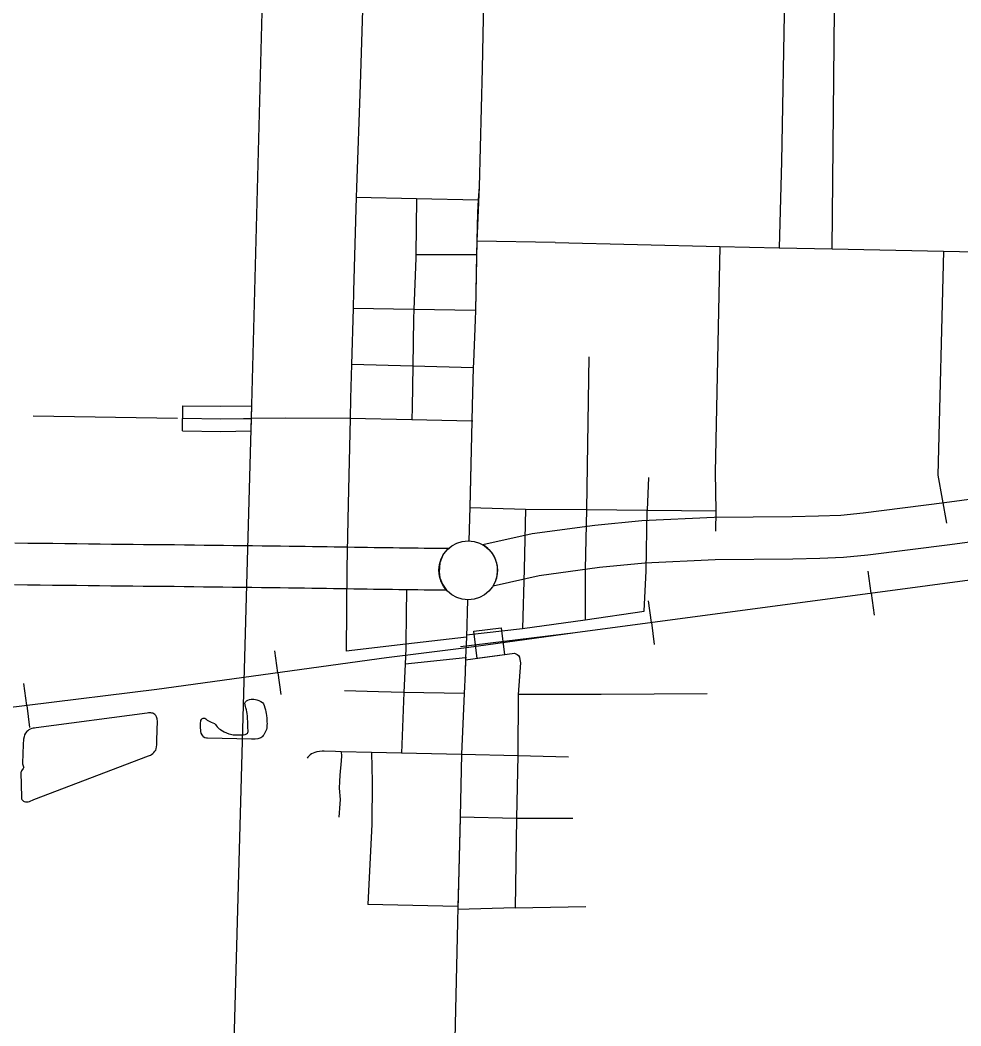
# Model space of a CAD drawing. Extents: x 1196286 to 1268366, y 2040822 to 2082115.
# Drawn here: x 1225200 to 1227299, y 2056450 to 2058695 of the extents above; entities that cross this region are included whole.
import ezdxf

# ---------------------------------------------------------------- set-up
doc = ezdxf.new("R2010")
doc.units = 0
for name, color, linetype in [('60', 7, 'Continuous'), ('61', 7, 'Continuous'), ('62', 7, 'Continuous'), ('G-ANNO-SYMB', 7, 'Continuous'), ('Level 1', 7, 'Continuous'), ('Level 43', 7, 'Continuous'), ('Level 81', 7, 'Continuous'), ('Level 84', 7, 'Continuous'), ('Level 85', 7, 'Continuous')]:
    doc.layers.add(name, color=color, linetype=linetype)

msp = doc.modelspace()

# ---------------------------------------------------------------- linework, layer by layer
at = {"layer": '60'}
msp.add_lwpolyline([(1225551.5, 2057805.7), (1225229.3, 2057811)], dxfattribs=at)
at = {"layer": '61'}
msp.add_line((1225562.4, 2057778.3), (1225563, 2057834.5), dxfattribs=at)
for points in [[(1225563, 2057834.5), (1225648.3, 2057833.5), (1225716.2, 2057834.6), (1225714.7, 2057778.3)], [(1225562.7, 2057806.4), (1225648.3, 2057805.4), (1225698.5, 2057806.2), (1225715.5, 2057806.3)], [(1225562.4, 2057778.3), (1225648.4, 2057777.3), (1225714.7, 2057778.3)]]:
    msp.add_lwpolyline(points, dxfattribs=at)
at = {"layer": '62'}
for points in [[(1225715.7, 2057179.7), (1225718.7, 2057179.7), (1225722, 2057179.4), (1225725.5, 2057178.7), (1225728.7, 2057177.8), (1225733.1, 2057176.5), (1225737.3, 2057174.7), (1225740.8, 2057172.3), (1225743.1, 2057169), (1225744.8, 2057165.6), (1225746.6, 2057160.1), (1225747.4, 2057156.1), (1225748.5, 2057151.7), (1225749.2, 2057147.6), (1225750, 2057143), (1225750.7, 2057137.5), (1225751, 2057133), (1225751, 2057128.5), (1225751.2, 2057125), (1225751, 2057121.4), (1225750.9, 2057118.5), (1225750.5, 2057115.6), (1225749.7, 2057112), (1225748.4, 2057108.7), (1225747.1, 2057105.7), (1225745.6, 2057102.8), (1225743.9, 2057100.3), (1225742.4, 2057098.3), (1225741, 2057096.4), (1225739.3, 2057094.9), (1225737, 2057093.3), (1225734.9, 2057092.5), (1225730.8, 2057091.3), (1225724.8, 2057090.4), (1225716.6, 2057090.2), (1225618.5, 2057092.6), (1225615.8, 2057092.7), (1225612.5, 2057093.6), (1225609.9, 2057095.1), (1225607.6, 2057097.7), (1225606.1, 2057100), (1225604.5, 2057104.1), (1225603.8, 2057107.6), (1225603.4, 2057111.3), (1225603, 2057115), (1225602.9, 2057118.7), (1225602.8, 2057122.5), (1225603, 2057126.5), (1225603.2, 2057129.6), (1225603.8, 2057132.2), (1225604.8, 2057134.2), (1225605.8, 2057136), (1225608.4, 2057137.3), (1225610, 2057137.4), (1225612.1, 2057137), (1225614.3, 2057135.4), (1225617.4, 2057133), (1225622.3, 2057130.2), (1225626.6, 2057128.3), (1225630.3, 2057126.5), (1225633.8, 2057125.1), (1225636, 2057123.2), (1225637.4, 2057121.2), (1225639.7, 2057117.9), (1225642.2, 2057115.4), (1225644.7, 2057113.4), (1225647.4, 2057111.6), (1225650.3, 2057109.6), (1225651.9, 2057108.8), (1225655.6, 2057106.7), (1225660.5, 2057104.5), (1225665.6, 2057102.5), (1225670, 2057101.2), (1225675.4, 2057100.3), (1225676.5, 2057100.3), (1225681.9, 2057100), (1225685, 2057099.9), (1225690.2, 2057099.9), (1225693.8, 2057100), (1225698.5, 2057100.3), (1225702.2, 2057101), (1225705.2, 2057102.4), (1225707.3, 2057104.1), (1225708.3, 2057105.4), (1225709, 2057107.2), (1225709.1, 2057110.8), (1225708.6, 2057114.2), (1225708.3, 2057118.8), (1225708.1, 2057123.2), (1225708, 2057129.8), (1225707.7, 2057135.8), (1225707.5, 2057141.7), (1225706.7, 2057147.6), (1225706.1, 2057151.7), (1225705, 2057156), (1225704.1, 2057160), (1225703.3, 2057163.5), (1225702.3, 2057166.7), (1225702, 2057170.5), (1225703, 2057173.5), (1225705.7, 2057175.9)], [(1225705.7, 2057175.9), (1225708.5, 2057177.7), (1225712.3, 2057179.2), (1225715.7, 2057179.7)]]:
    msp.add_lwpolyline(points, dxfattribs=at)
msp.add_lwpolyline([(1225484, 2057148.4), (1225236, 2057115.8), (1225232, 2057115.2), (1225229.1, 2057114.8), (1225226.3, 2057114), (1225222.8, 2057112.9), (1225219.4, 2057111.1), (1225217.2, 2057109.2), (1225215, 2057107.1), (1225212.5, 2057103.8), (1225210.1, 2057099.7), (1225208.9, 2057095.7), (1225208, 2057090.5), (1225206.8, 2057078.8), (1225205.4, 2057037), (1225205.6, 2057035.1), (1225208.1, 2057028.7), (1225208.2, 2057027.5), (1225208, 2057026.2), (1225206.9, 2057024.6), (1225203.6, 2057019.8), (1225202.4, 2057017.4), (1225202.1, 2057015.8), (1225203.3, 2056961.1), (1225203.3, 2056959.2), (1225203.5, 2056957.3), (1225204.3, 2056955.6), (1225205.5, 2056953.9), (1225207.5, 2056952.1), (1225209.6, 2056951), (1225212.4, 2056950.4), (1225215.4, 2056950.3), (1225218.1, 2056950.7), (1225221.1, 2056951.6), (1225230.8, 2056955.4), (1225486.5, 2057052.8), (1225491.3, 2057055), (1225493.5, 2057056.4), (1225496.2, 2057058.6), (1225498.6, 2057060.9), (1225500.8, 2057063.4), (1225502.7, 2057066.1), (1225504.1, 2057068.9), (1225504.9, 2057073.1), (1225505.2, 2057077.5), (1225505.2, 2057088.1), (1225506.5, 2057131.4), (1225506.3, 2057134), (1225506, 2057135.8), (1225505.4, 2057137.8), (1225504.3, 2057140.1), (1225502.7, 2057142.8), (1225500.5, 2057145.4), (1225498.4, 2057147), (1225496.1, 2057148), (1225494, 2057148.6), (1225491.9, 2057148.8), (1225489.6, 2057148.9), (1225486.9, 2057148.8)], close=True, dxfattribs=at)
at = {"layer": 'G-ANNO-SYMB'}
for points in [[(1226906, 2058749.3), (1226899.5, 2058379.4), (1226894.2, 2058186.5)], [(1226394, 2058199.1), (1226761.3, 2058189.9), (1226894.2, 2058186.5), (1227012.2, 2058184.9), (1227260.5, 2058179.6), (1227762.7, 2058168.8)], [(1226761.3, 2058189.9), (1226751.1, 2057685.4), (1226752.9, 2057599.6), (1226752, 2057554.9)], [(1227260.5, 2058179.6), (1227247.7, 2057679.6), (1227267.4, 2057572.1)], [(1225936.7, 2057805.8), (1225793.5, 2057806.6), (1225715.5, 2057806.3)], [(1226602.3, 2057674.6), (1226599.4, 2057601.7)], [(1226733.6, 2057191.8), (1226496.8, 2057189.8), (1226311.4, 2057190.2)], [(1225916.6, 2057062.4), (1225917.1, 2057053.4), (1225916.9, 2057041.7), (1225913.8, 2057010), (1225912.6, 2056995.9), (1225912.5, 2056980.9), (1225913.1, 2056972.8), (1225913.9, 2056963.8), (1225914.2, 2056956), (1225913.7, 2056946.1), (1225911.4, 2056916)], [(1226311, 2057054), (1226424.1, 2057050.6)], [(1226307.7, 2056914.2), (1226433.5, 2056913.9)], [(1226304.6, 2056714.2), (1226462.3, 2056717.2)]]:
    msp.add_lwpolyline(points, dxfattribs=at)
at = {"layer": 'Level 1'}
for points in [[(1227012.2, 2058184.9), (1227021.5, 2059175.6)], [(1225741.4, 2058770), (1225715.5, 2057808.2), (1225712.7, 2057702.6), (1225673.8, 2056306.9)]]:
    msp.add_lwpolyline(points, dxfattribs=at)
at = {"layer": 'Level 43'}
for p, q in [((1225950.1, 2058300.2), (1226084.8, 2058297)), ((1226084.8, 2058297), (1226222.5, 2058293.9)), ((1226222.5, 2058293.9), (1226223.8, 2058293.8)), ((1226218.7, 2058171), (1226083.1, 2058171.3)), ((1226078.9, 2058049.2), (1225943.3, 2058051.1)), ((1226216, 2058047.3), (1226078.9, 2058049.2)), ((1226076.4, 2057923), (1225939.9, 2057926.5)), ((1226211.5, 2057919.4), (1226076.4, 2057923)), ((1225929.3, 2057472.5), (1225928.1, 2057287.1)), ((1226195.9, 2057318), (1226060.9, 2057302.4)), ((1226197.2, 2057318.1), (1226195.9, 2057318)), ((1226060.9, 2057302.4), (1225928.1, 2057287.1)), ((1226194.4, 2057271.8), (1226059.3, 2057257.6)), ((1226195.9, 2057271.9), (1226194.4, 2057271.8)), ((1226177.2, 2056716.6), (1225976, 2056721.1))]:
    msp.add_line(p, q, dxfattribs=at)
for points in [[(1226217.6, 2058784.9), (1226220.8, 2058783), (1226223.6, 2058781.1), (1226226, 2058778.8), (1226227.5, 2058776.3), (1226229.6, 2058773.6), (1226231.2, 2058770.2), (1226232.9, 2058767), (1226233.9, 2058763), (1226234.9, 2058759), (1226234.9, 2058753.4), (1226234.1, 2058737.2), (1226231, 2058586.2), (1226224.2, 2058323), (1226219.4, 2058201.9)], [(1225965.4, 2058765.9), (1225959, 2058551.3), (1225950.7, 2058320.5), (1225950.1, 2058300.2)], [(1226234.8, 2058761.8), (1226234.9, 2058753.4), (1226234.1, 2058737.2), (1226231, 2058586.2), (1226224.2, 2058323), (1226222.5, 2058293.9)], [(1225950.1, 2058300.2), (1225944.4, 2058090.4), (1225943.3, 2058051.1)], [(1226084.8, 2058297), (1226083.1, 2058171.3)], [(1226222.5, 2058293.9), (1226220.8, 2058265.8), (1226218.7, 2058171)], [(1226219.4, 2058201.9), (1226216, 2058047.3)], [(1226394, 2058199.1), (1226219.4, 2058201.9)], [(1226083.1, 2058171.3), (1226083, 2058163.7), (1226078.9, 2058049.2)], [(1226218.7, 2058171), (1226216, 2058047.3)], [(1225943.3, 2058051.1), (1225939.9, 2057926.5)], [(1226078.9, 2058049.2), (1226078.1, 2058028.7), (1226076.4, 2057923)], [(1226216, 2058047.3), (1226215.5, 2058025.9), (1226211.9, 2057931.9), (1226211.5, 2057919.4)], [(1226216, 2058047.3), (1226215.5, 2058025.9), (1226211.9, 2057931.9), (1226211.5, 2057919.4)], [(1226469.6, 2057943.8), (1226466.8, 2057796.8), (1226464.2, 2057602.8), (1226461.3, 2057469.4), (1226460.9, 2057356.9)], [(1225939.9, 2057926.5), (1225937.7, 2057850.3), (1225936.7, 2057805.8)], [(1226076.4, 2057923), (1226075, 2057831.4), (1226074.3, 2057802.9)], [(1226211.5, 2057919.4), (1226209.1, 2057834.8), (1226208.2, 2057800.1)], [(1226211.5, 2057919.4), (1226209.1, 2057834.8), (1226208.2, 2057800.1)], [(1225936.7, 2057805.8), (1225932.4, 2057614.5)], [(1226074.3, 2057802.9), (1225936.7, 2057805.8)], [(1226208.2, 2057800.1), (1226074.3, 2057802.9)], [(1226208.2, 2057800.1), (1226203.5, 2057608.4)], [(1226208.2, 2057800.1), (1226203.5, 2057607.3)], [(1226210.5, 2057800), (1226208.2, 2057800.1)], [(1225932.4, 2057614.5), (1225929.3, 2057472.5)], [(1226203.5, 2057608.4), (1226201.8, 2057532.8)], [(1226203.5, 2057608.4), (1226201.8, 2057532.8)], [(1226205.2, 2057608.3), (1226203.5, 2057608.4)], [(1226203.5, 2057607.3), (1226327.9, 2057604), (1226464.2, 2057602.8), (1226599.4, 2057601.7), (1226752.9, 2057599.6)], [(1226196, 2057323.4), (1226320.9, 2057337.4), (1226460.9, 2057356.9), (1226592.6, 2057375.8), (1226597.2, 2057466), (1226599.4, 2057601.7)], [(1226327.9, 2057604), (1226324.6, 2057469.8), (1226320.9, 2057337.4)], [(1226062.7, 2057423.6), (1226061.4, 2057369.4), (1226060.9, 2057302.4)], [(1226198.5, 2057401.6), (1226195.9, 2057318)], [(1226198.5, 2057401.6), (1226195.9, 2057318)], [(1226195.9, 2057318), (1226194.4, 2057271.8)], [(1226195.9, 2057318), (1226194.4, 2057271.8)], [(1226060.9, 2057302.4), (1226060.8, 2057292.7), (1226059.3, 2057257.6)], [(1226194.3, 2057267.7), (1226303.3, 2057282), (1226309.6, 2057279.3), (1226312.6, 2057277.4), (1226314.8, 2057273.2), (1226315.4, 2057267.9), (1226316.5, 2057260.8), (1226311.4, 2057190.2), (1226311, 2057054), (1226307.7, 2056914.2), (1226304.6, 2056714.2), (1226177.1, 2056710.5)], [(1226194.4, 2057271.8), (1226193.4, 2057238.2), (1226191.3, 2057192.2)], [(1226194.3, 2057267.7), (1226193.4, 2057238.2), (1226191.3, 2057192.2)], [(1226059.3, 2057257.6), (1226056.8, 2057194.7)], [(1226056.8, 2057194.7), (1225999.9, 2057195.7), (1225924.4, 2057198.5)], [(1226056.8, 2057194.7), (1226051.2, 2057059.1)], [(1226191.3, 2057192.2), (1226056.8, 2057194.7)], [(1226191.3, 2057192.2), (1226185.2, 2057056.9), (1226182.1, 2056917.1)], [(1226191.3, 2057192.2), (1226185.2, 2057056.9), (1226182.1, 2056917.1)], [(1225916.6, 2057062.4), (1225904, 2057062.7), (1225878.9, 2057063.4), (1225874, 2057063.5), (1225867.9, 2057063), (1225862.5, 2057061.8), (1225857.7, 2057060.4), (1225854, 2057059.1), (1225850.6, 2057057.4), (1225847.6, 2057055.5), (1225844.3, 2057052.6), (1225842, 2057050.1), (1225840.4, 2057047.6)], [(1225984.6, 2057060.7), (1225916.6, 2057062.4)], [(1225984.6, 2057060.7), (1225985.8, 2056994.8), (1225985.1, 2056900.4), (1225976, 2056721.1)], [(1226051.2, 2057059.1), (1225984.6, 2057060.7)], [(1226185.2, 2057055.8), (1226051.2, 2057059.1)], [(1226185.2, 2057056.9), (1226311, 2057054)], [(1226182.1, 2056917.1), (1226179.4, 2056796.9), (1226177.1, 2056710.5)], [(1226182.1, 2056914.8), (1226179.4, 2056796.9), (1226177.2, 2056716.6)], [(1226182.1, 2056917.1), (1226307.7, 2056914.2)], [(1226177.2, 2056716.6), (1226176.3, 2056681.5), (1226170.5, 2056421.4), (1226167.3, 2056298.8)], [(1226177.2, 2056716.6), (1226176.3, 2056681.5), (1226170.5, 2056421.4), (1226167.3, 2056298.8)]]:
    msp.add_lwpolyline(points, dxfattribs=at)
at = {"layer": 'Level 81'}
for p, q in [((1227099.4, 2057416), (1227092.8, 2057465.1)), ((1227099.4, 2057416), (1227106, 2057367)), ((1226608.8, 2057350.4), (1226602.2, 2057399.4)), ((1226212.7, 2057331.5), (1226273.5, 2057338.9)), ((1226273.5, 2057338.9), (1226280.9, 2057278.2)), ((1226608.8, 2057350.4), (1226615.3, 2057301.3)), ((1226220.2, 2057270.7), (1226212.7, 2057331.5)), ((1225775.4, 2057238.7), (1225768.6, 2057287.7)), ((1226280.9, 2057278.2), (1226220.2, 2057270.7)), ((1225775.4, 2057238.7), (1225782.2, 2057189.7)), ((1225214.9, 2057165.6), (1225208.8, 2057214.7)), ((1225214.9, 2057165.6), (1225220.9, 2057116.5))]:
    msp.add_line(p, q, dxfattribs=at)
for points in [[(1232843.5, 2059217.9), (1231651.7, 2058559.1), (1230722.4, 2058040.9), (1230500.2, 2057922.6), (1230464.3, 2057903.9), (1230407.8, 2057880.2), (1230370.2, 2057864.6), (1230342.3, 2057857.1), (1230311.2, 2057850), (1230256.3, 2057834.9), (1230170, 2057825.2), (1230023.6, 2057805.8), (1229812.4, 2057777.5), (1229032.6, 2057674.8), (1227877.5, 2057519.3), (1227224.9, 2057432.8), (1226438.4, 2057327.5), (1226182.7, 2057296.1)], [(1232843.5, 2059217.9), (1231651.7, 2058559.1), (1230722.4, 2058040.9), (1230500.2, 2057922.6), (1230464.3, 2057903.9), (1230407.8, 2057880.2), (1230370.2, 2057864.6), (1230342.3, 2057857.1), (1230311.2, 2057850), (1230256.3, 2057834.9), (1230170, 2057825.2), (1230023.6, 2057805.8), (1229812.4, 2057777.5), (1229032.6, 2057674.8), (1227877.5, 2057519.3), (1227224.9, 2057432.8), (1226438.4, 2057327.5), (1226182.7, 2057296.1)], [(1227877.5, 2057519.3), (1227224.9, 2057432.8), (1226438.4, 2057327.5), (1226196.5, 2057294)], [(1226196.5, 2057294), (1226017.8, 2057272.2), (1225505.6, 2057201.4), (1224925.9, 2057130), (1224850, 2057119.1), (1223833, 2056982.5)], [(1226196.5, 2057294), (1226017.8, 2057272.2), (1225505.6, 2057201.4), (1224925.9, 2057130)]]:
    msp.add_lwpolyline(points, dxfattribs=at)
at = {"layer": 'Level 84'}
for points in [[(1230439.4, 2058112.1), (1230406.3, 2058097.8), (1230342.8, 2058067.7), (1230299.7, 2058051.8), (1230239.4, 2058030.4), (1230173.5, 2058011.2), (1230119, 2057997.5), (1229955.2, 2057972.7), (1229468.9, 2057909.3), (1228866.6, 2057829.7), (1227920.4, 2057706.2), (1227262.9, 2057617.6), (1227081, 2057594.9), (1227031.3, 2057589.8), (1226981.7, 2057588), (1226922.8, 2057586.3), (1226748.6, 2057585.4), (1226587.7, 2057577.3), (1226482.7, 2057567.1), (1226342.5, 2057548.3), (1226233, 2057523.8)], [(1226255.8, 2057432.5), (1226358.4, 2057455.9), (1226493.4, 2057474), (1226594.5, 2057483.7), (1226751.2, 2057491.6), (1226924.4, 2057492.6), (1226984.7, 2057494.3), (1227037.7, 2057496.2), (1227091.6, 2057501.7), (1227275, 2057524.7), (1227932.8, 2057613.3), (1228878.8, 2057736.7), (1229481.1, 2057816.4), (1229968.3, 2057879.9), (1230137.4, 2057905.5), (1230198, 2057920.7), (1230268.2, 2057941.2), (1230331.6, 2057963.6), (1230379.2, 2057981.2), (1230444.9, 2058012.4), (1230476.5, 2058026)], [(1225188.8, 2057528.3), (1225217.4, 2057528), (1225245.6, 2057527.7), (1225273.2, 2057527.4), (1225300.3, 2057527.1), (1225326.9, 2057526.8), (1225353.1, 2057526.5), (1225378.7, 2057526.2), (1225403.8, 2057525.8), (1225428.4, 2057525.5), (1225452.4, 2057525.3), (1225475.9, 2057525.1), (1225499, 2057524.9), (1225522, 2057524.8), (1225544.8, 2057524.5), (1225567.1, 2057524.2), (1225589.2, 2057523.9), (1225610.9, 2057523.6), (1225632.5, 2057523.4), (1225654, 2057523.1), (1225675.6, 2057522.7), (1225697.2, 2057522.4), (1225718.7, 2057522.2), (1225740.1, 2057522), (1225761.2, 2057521.8), (1225781.3, 2057521.6), (1225800.4, 2057521.4), (1225818.6, 2057521.1), (1225836, 2057520.8), (1225852.7, 2057520.6), (1225869, 2057520.3), (1225885, 2057520.1), (1225900.8, 2057519.9), (1225916.2, 2057519.6), (1225931.6, 2057519.4), (1225946.6, 2057519), (1225961.2, 2057518.8), (1225975.7, 2057518.6), (1225990.3, 2057518.4), (1226004.7, 2057518.2), (1226018.8, 2057518), (1226032.8, 2057517.8), (1226046.7, 2057517.6), (1226060.6, 2057517.4), (1226074.7, 2057517.2), (1226088.5, 2057517), (1226102.1, 2057516.9), (1226115.6, 2057516.9), (1226129.2, 2057516.8), (1226156.7, 2057516.5), (1226144.5, 2057503), (1226136.4, 2057483.8), (1226135.1, 2057463.8), (1226136.6, 2057450.3), (1226142.6, 2057436.2), (1226151.6, 2057422.8)], [(1226151.6, 2057422.8), (1226115.1, 2057423.1), (1226101.5, 2057423.2), (1226087.4, 2057423.3), (1226073.4, 2057423.5), (1226059.4, 2057423.7), (1226045.3, 2057423.9), (1226031.5, 2057424.1), (1226017.5, 2057424.2), (1226003.3, 2057424.5), (1225989, 2057424.7), (1225974.6, 2057424.9), (1225959.8, 2057425), (1225944.7, 2057425.3), (1225929.7, 2057425.6), (1225914.6, 2057425.9), (1225899.4, 2057426.2), (1225883.7, 2057426.4), (1225867.8, 2057426.6), (1225851.3, 2057426.8), (1225834.5, 2057427.1), (1225817.1, 2057427.4), (1225799.2, 2057427.6), (1225780.4, 2057427.8), (1225760.3, 2057428), (1225739.1, 2057428.2), (1225717.6, 2057428.5), (1225696, 2057428.7), (1225674.2, 2057429), (1225652.6, 2057429.3), (1225631.2, 2057429.7), (1225609.7, 2057429.9), (1225587.9, 2057430.2), (1225566, 2057430.5), (1225543.7, 2057430.8), (1225521.1, 2057431), (1225498.4, 2057431.2), (1225475.1, 2057431.3), (1225451.5, 2057431.6), (1225427.3, 2057431.8), (1225402.6, 2057432.1), (1225377.5, 2057432.4), (1225351.9, 2057432.7), (1225325.9, 2057433.1), (1225299.3, 2057433.3), (1225272.2, 2057433.6), (1225244.6, 2057433.9), (1225216.4, 2057434.2), (1225187.5, 2057434.5)]]:
    msp.add_lwpolyline(points, dxfattribs=at)
msp.add_arc((1226200.6, 2057467.2), 65.2, 327.8261, 60.2675, dxfattribs=at)
at = {"layer": 'Level 85'}
msp.add_circle((1226200, 2057467.2), 65.6, dxfattribs=at)
msp.add_circle((1226200, 2057467.2), 65.6, dxfattribs=at)

doc.saveas('drawing.dxf')
